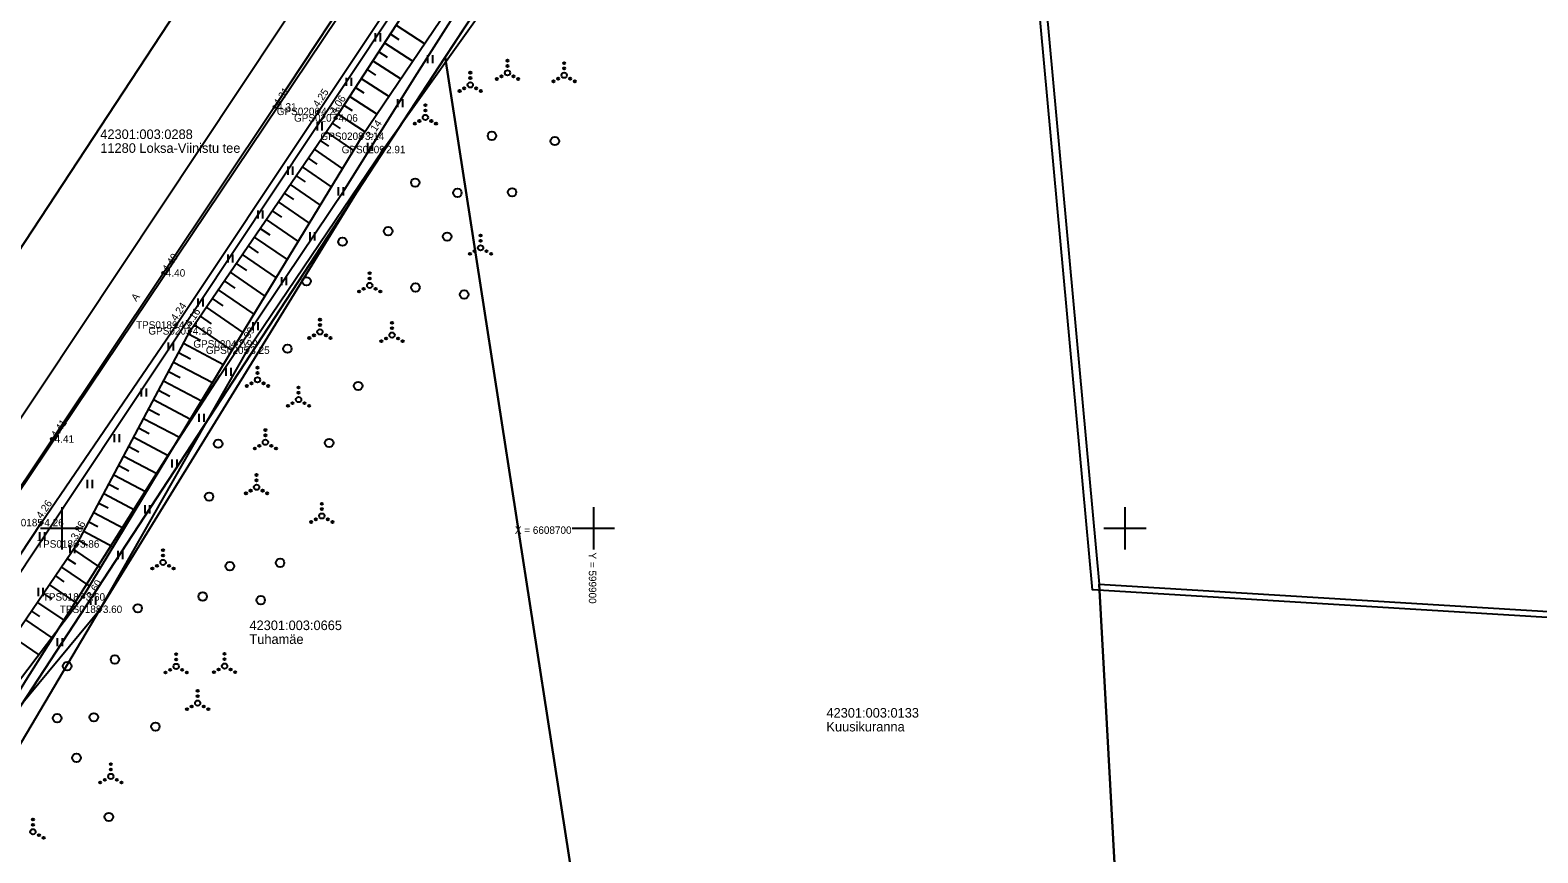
# Model space of a CAD drawing. Extents: x 597961 to 601397, y 6602961 to 6613501.
# Drawn here: x 599847 to 599988.8, y 6608669.5 to 6608746.8 of the extents above; entities that cross this region are included whole.
import ezdxf

# ---------------------------------------------------------------- set-up
doc = ezdxf.new("R2010")
doc.units = 0
for name, color, linetype in [('HALJASTUS', 7, 'Continuous'), ('KORGUS-EH2000', 7, 'Continuous'), ('MOOTKORG-EH2000', 7, 'Continuous'), ('MOOTMPUNKT', 7, 'Continuous'), ('MOOTNR', 7, 'Continuous'), ('MOOTPIIR', 7, 'Continuous'), ('MPKAABEL', 7, 'Continuous'), ('PIIR', 7, 'Continuous'), ('RELJEEF', 7, 'Continuous'), ('TEE', 7, 'Continuous'), ('Tee Kõrvalmaantee Püsikate', 7, 'Continuous'), ('Tee Täitmata', 7, 'Continuous'), ('VORK', 7, 'Continuous')]:
    doc.layers.add(name, color=color, linetype=linetype)

msp = doc.modelspace()

# ---------------------------------------------------------------- linework, layer by layer
at = {"layer": 'HALJASTUS'}
for p, q in [((599879.49, 6608746.55), (599879.49, 6608745.79)), ((599879.94, 6608746.55), (599879.94, 6608745.79)), ((599884.41, 6608744.49), (599884.41, 6608743.73)), ((599884.87, 6608744.49), (599884.87, 6608743.73)), ((599876.75, 6608742.36), (599876.75, 6608741.6)), ((599877.21, 6608742.36), (599877.21, 6608741.6)), ((599881.58, 6608740.37), (599881.58, 6608739.61)), ((599882.03, 6608740.37), (599882.03, 6608739.61)), ((599874.02, 6608738.18), (599874.02, 6608737.42)), ((599874.47, 6608738.18), (599874.47, 6608737.42)), ((599878.74, 6608736.25), (599878.74, 6608735.49)), ((599879.2, 6608736.25), (599879.2, 6608735.49)), ((599871.25, 6608734.01), (599871.25, 6608733.25)), ((599871.71, 6608734.01), (599871.71, 6608733.25)), ((599876, 6608732.07), (599876, 6608731.31)), ((599876.46, 6608732.07), (599876.46, 6608731.31)), ((599868.43, 6608729.88), (599868.43, 6608729.12)), ((599868.89, 6608729.88), (599868.89, 6608729.12)), ((599873.33, 6608727.84), (599873.33, 6608727.08)), ((599873.78, 6608727.84), (599873.78, 6608727.08)), ((599865.62, 6608725.75), (599865.62, 6608724.99)), ((599866.07, 6608725.75), (599866.07, 6608724.99)), ((599870.65, 6608723.62), (599870.65, 6608722.86)), ((599871.11, 6608723.62), (599871.11, 6608722.86)), ((599862.8, 6608721.62), (599862.8, 6608720.86)), ((599863.26, 6608721.62), (599863.26, 6608720.86)), ((599867.98, 6608719.39), (599867.98, 6608718.63)), ((599868.43, 6608719.39), (599868.43, 6608718.63)), ((599860.02, 6608717.47), (599860.02, 6608716.71)), ((599860.48, 6608717.47), (599860.48, 6608716.71)), ((599865.43, 6608715.09), (599865.43, 6608714.33)), ((599865.89, 6608715.09), (599865.89, 6608714.33)), ((599857.48, 6608713.16), (599857.48, 6608712.4)), ((599857.93, 6608713.16), (599857.93, 6608712.4)), ((599862.9, 6608710.78), (599862.9, 6608710.02)), ((599863.36, 6608710.78), (599863.36, 6608710.02)), ((599854.93, 6608708.86), (599854.93, 6608708.1)), ((599855.39, 6608708.86), (599855.39, 6608708.1)), ((599860.35, 6608706.48), (599860.35, 6608705.72)), ((599860.81, 6608706.48), (599860.81, 6608705.72)), ((599852.39, 6608704.55), (599852.39, 6608703.79)), ((599852.85, 6608704.55), (599852.85, 6608703.79)), ((599857.81, 6608702.18), (599857.81, 6608701.41)), ((599858.26, 6608702.18), (599858.26, 6608701.41)), ((599847.91, 6608699.65), (599847.91, 6608698.89)), ((599848.37, 6608699.65), (599848.37, 6608698.89)), ((599850.75, 6608698.41), (599850.75, 6608697.65)), ((599851.2, 6608698.41), (599851.2, 6608697.65)), ((599855.26, 6608697.87), (599855.26, 6608697.11)), ((599855.71, 6608697.87), (599855.71, 6608697.11)), ((599847.77, 6608694.39), (599847.77, 6608693.63)), ((599848.23, 6608694.39), (599848.23, 6608693.63)), ((599852.71, 6608693.57), (599852.71, 6608692.81)), ((599853.17, 6608693.57), (599853.17, 6608692.81)), ((599849.58, 6608689.67), (599849.58, 6608688.91)), ((599850.03, 6608689.67), (599850.03, 6608688.91))]:
    msp.add_line(p, q, dxfattribs=at)
msp.add_lwpolyline([(599840.04, 6608665.75), (599843.23, 6608674.91), (599844.96, 6608681.95), (599853.6, 6608692.39), (599867.47, 6608716.75), (599880.24, 6608735.62), (599894.9, 6608756.22), (599910.84, 6608779.13), (599918.77, 6608792.66), (599928.93, 6608805.49), (599932.52, 6608815.94), (599934.35, 6608823.99), (599937.89, 6608823.39)], dxfattribs=at)
for centre, radius in [((599888.42, 6608742.85), 0.1), ((599891.92, 6608742.83), 0.25), ((599891.92, 6608743.98), 0.1), ((599891.92, 6608743.48), 0.1), ((599897.25, 6608743.75), 0.1), ((599897.25, 6608743.25), 0.1), ((599887.85, 6608741.38), 0.1), ((599888.42, 6608741.7), 0.25), ((599888.42, 6608742.35), 0.1), ((599888.98, 6608741.38), 0.1), ((599890.92, 6608742.25), 0.1), ((599891.36, 6608742.5), 0.1), ((599892.49, 6608742.5), 0.1), ((599892.92, 6608742.25), 0.1), ((599896.25, 6608742.03), 0.1), ((599896.68, 6608742.28), 0.1), ((599897.25, 6608742.6), 0.25), ((599897.81, 6608742.28), 0.1), ((599898.25, 6608742.03), 0.1), ((599887.42, 6608741.13), 0.1), ((599889.42, 6608741.13), 0.1), ((599884.2, 6608738.64), 0.25), ((599884.2, 6608739.79), 0.1), ((599884.2, 6608739.29), 0.1), ((599883.2, 6608738.06), 0.1), ((599883.63, 6608738.31), 0.1), ((599884.76, 6608738.31), 0.1), ((599885.2, 6608738.06), 0.1), ((599890.46, 6608736.91), 0.4), ((599896.37, 6608736.42), 0.4), ((599883.25, 6608732.51), 0.4), ((599887.21, 6608731.55), 0.4), ((599892.35, 6608731.6), 0.4), ((599876.41, 6608726.95), 0.4), ((599880.7, 6608727.95), 0.4), ((599886.24, 6608727.43), 0.4), ((599889.39, 6608727.53), 0.1), ((599888.39, 6608725.81), 0.1), ((599888.82, 6608726.06), 0.1), ((599889.39, 6608726.38), 0.25), ((599889.39, 6608727.03), 0.1), ((599889.95, 6608726.06), 0.1), ((599890.39, 6608725.81), 0.1), ((599873.02, 6608723.23), 0.4), ((599878.96, 6608722.84), 0.25), ((599878.96, 6608723.99), 0.1), ((599878.96, 6608723.49), 0.1), ((599883.26, 6608722.65), 0.4), ((599877.96, 6608722.27), 0.1), ((599878.39, 6608722.52), 0.1), ((599879.52, 6608722.52), 0.1), ((599879.96, 6608722.27), 0.1), ((599887.84, 6608721.99), 0.4), ((599874.28, 6608719.62), 0.1), ((599874.28, 6608719.12), 0.1), ((599881.06, 6608719.32), 0.1), ((599881.06, 6608718.82), 0.1), ((599873.28, 6608717.9), 0.1), ((599873.72, 6608718.15), 0.1), ((599874.28, 6608718.47), 0.25), ((599874.85, 6608718.15), 0.1), ((599875.28, 6608717.9), 0.1), ((599880.06, 6608717.6), 0.1), ((599880.5, 6608717.85), 0.1), ((599881.06, 6608718.17), 0.25), ((599881.63, 6608717.85), 0.1), ((599882.06, 6608717.6), 0.1), ((599871.22, 6608716.89), 0.4), ((599868.41, 6608715.11), 0.1), ((599868.41, 6608714.61), 0.1), ((599867.41, 6608713.38), 0.1), ((599867.85, 6608713.63), 0.1), ((599868.41, 6608713.96), 0.25), ((599868.98, 6608713.63), 0.1), ((599869.41, 6608713.38), 0.1), ((599872.27, 6608713.25), 0.1), ((599877.88, 6608713.39), 0.4), ((599871.7, 6608711.77), 0.1), ((599872.27, 6608712.1), 0.25), ((599872.27, 6608712.75), 0.1), ((599872.83, 6608711.77), 0.1), ((599871.27, 6608711.52), 0.1), ((599873.27, 6608711.52), 0.1), ((599869.15, 6608709.24), 0.1), ((599864.71, 6608707.96), 0.4), ((599868.15, 6608707.51), 0.1), ((599868.58, 6608707.76), 0.1), ((599869.15, 6608708.09), 0.25), ((599869.15, 6608708.74), 0.1), ((599869.71, 6608707.76), 0.1), ((599870.15, 6608707.51), 0.1), ((599875.14, 6608708.03), 0.4), ((599868.32, 6608705.01), 0.1), ((599868.32, 6608704.51), 0.1), ((599863.85, 6608702.98), 0.4), ((599867.32, 6608703.29), 0.1), ((599867.76, 6608703.54), 0.1), ((599868.32, 6608703.86), 0.25), ((599868.89, 6608703.54), 0.1), ((599869.32, 6608703.29), 0.1), ((599874.46, 6608702.31), 0.1), ((599874.46, 6608701.81), 0.1), ((599873.46, 6608700.59), 0.1), ((599873.89, 6608700.84), 0.1), ((599874.46, 6608701.16), 0.25), ((599875.02, 6608700.84), 0.1), ((599875.46, 6608700.59), 0.1), ((599859.52, 6608697.95), 0.1), ((599859.52, 6608697.45), 0.1), ((599858.52, 6608696.22), 0.1), ((599858.96, 6608696.47), 0.1), ((599859.52, 6608696.8), 0.25), ((599860.09, 6608696.47), 0.1), ((599860.52, 6608696.22), 0.1), ((599865.81, 6608696.44), 0.4), ((599870.53, 6608696.76), 0.4), ((599863.25, 6608693.59), 0.4), ((599868.71, 6608693.24), 0.4), ((599857.14, 6608692.48), 0.4), ((599855, 6608687.67), 0.4), ((599860.76, 6608688.17), 0.1), ((599860.76, 6608687.67), 0.1), ((599865.31, 6608688.2), 0.1), ((599865.31, 6608687.7), 0.1), ((599850.51, 6608687.04), 0.4), ((599859.76, 6608686.44), 0.1), ((599860.19, 6608686.69), 0.1), ((599860.76, 6608687.02), 0.25), ((599861.32, 6608686.69), 0.1), ((599861.76, 6608686.44), 0.1), ((599864.31, 6608686.47), 0.1), ((599864.75, 6608686.72), 0.1), ((599865.31, 6608687.05), 0.25), ((599865.88, 6608686.72), 0.1), ((599866.31, 6608686.47), 0.1), ((599862.78, 6608684.72), 0.1), ((599862.22, 6608683.25), 0.1), ((599862.78, 6608683.57), 0.25), ((599862.78, 6608684.22), 0.1), ((599863.35, 6608683.25), 0.1), ((599849.56, 6608682.15), 0.4), ((599853.01, 6608682.23), 0.4), ((599861.78, 6608683), 0.1), ((599863.78, 6608683), 0.1), ((599858.8, 6608681.35), 0.4), ((599851.38, 6608678.41), 0.4), ((599854.61, 6608677.82), 0.1), ((599854.05, 6608676.35), 0.1), ((599854.61, 6608676.67), 0.25), ((599854.61, 6608677.32), 0.1), ((599855.18, 6608676.35), 0.1), ((599853.61, 6608676.1), 0.1), ((599855.61, 6608676.1), 0.1), ((599847.29, 6608672.62), 0.1), ((599847.29, 6608672.12), 0.1), ((599854.42, 6608672.86), 0.4), ((599847.29, 6608671.47), 0.25), ((599847.85, 6608671.14), 0.1), ((599848.29, 6608670.89), 0.1)]:
    msp.add_circle(centre, radius, dxfattribs=at)
at = {"layer": 'KORGUS-EH2000'}
for centre in [(599870, 6608739.63), (599874.14, 6608739.21), (599875.76, 6608738.59), (599878.25, 6608736.87), (599880.24, 6608735.62), (599859.53, 6608724.02), (599860.76, 6608719.12), (599862.06, 6608718.57), (599866.36, 6608717.34), (599867.47, 6608716.75), (599849.07, 6608708.4), (599848.1, 6608700.54), (599851.45, 6608698.53), (599851.99, 6608693.55), (599853.6, 6608692.39)]:
    msp.add_circle(centre, 0.1, dxfattribs=at)
at = {"layer": 'MOOTMPUNKT'}
for centre in [(599870, 6608739.63), (599874.14, 6608739.21), (599875.76, 6608738.59), (599878.25, 6608736.87), (599880.24, 6608735.62), (599859.53, 6608724.02), (599860.76, 6608719.12), (599862.06, 6608718.57), (599866.36, 6608717.34), (599867.47, 6608716.75), (599849.07, 6608708.4), (599848.1, 6608700.54), (599851.45, 6608698.53), (599851.99, 6608693.55), (599853.6, 6608692.39)]:
    msp.add_circle(centre, 0.1, dxfattribs=at)
at = {"layer": 'MOOTPIIR'}
msp.add_lwpolyline([(599810.37, 6608627.01), (599843.23, 6608674.91), (599853.6, 6608692.39), (599880.24, 6608735.62), (599894.9, 6608756.22), (599910.84, 6608779.13), (599928.93, 6608805.49), (599935.79, 6608819.2), (599936.19, 6608824.76), (599927.29, 6608830.3), (599919.48, 6608816.8), (599911.67, 6608803.31), (599888.26, 6608767.26), (599870, 6608739.63), (599838.7, 6608692.79), (599817.68, 6608661.57)], dxfattribs=at)
at = {"layer": 'MPKAABEL'}
msp.add_lwpolyline([(599833.16, 6608664.95), (599839.76, 6608674.49), (599846.63, 6608685.7), (599852.92, 6608695.67), (599859.86, 6608706.62), (599864.89, 6608714.39), (599871.03, 6608723.6), (599876.62, 6608731.9), (599883.44, 6608742.77), (599889.53, 6608752.39), (599895.65, 6608761.17), (599900.8, 6608768.87), (599907.3, 6608778.25), (599914.42, 6608789.11), (599920.72, 6608798.93), (599927.52, 6608809.51), (599934.42, 6608819.43), (599934.81, 6608819.9), (599941.02, 6608820.09)], dxfattribs=at)
at = {"layer": 'PIIR'}
for points in [[(599969.86, 6609161.58), (599986.1, 6609096.19), (599988.73, 6609072.76), (599993.79, 6608989.11), (599988.19, 6608952.59), (599980.47, 6608926.3), (599963.87, 6608880.76), (599960.53, 6608880.54), (599932.44, 6608820.83), (599935.43, 6608819.59), (599886.06, 6608744.32), (599817.31, 6608639.31), (599788.83, 6608594.82), (599736.72, 6608518.91), (599698.98, 6608463.34), (599658.83, 6608402.26), (599612.22, 6608336.62), (599596.53, 6608316.41)], [(599601.14, 6608363.9), (599752.04, 6608586.7), (599810.31, 6608671.87), (599880.68, 6608778.91), (599912.29, 6608830.77), (599945.09, 6608902.88), (599964.8, 6608958.29), (599969.67, 6608990.21), (599967.2, 6609031.05), (599971.87, 6609030.98), (599968.61, 6609065.48), (599963.93, 6609098.32), (599959.83, 6609118.08), (599955.43, 6609135.53)]]:
    msp.add_lwpolyline(points, dxfattribs=at)
for points in [[(599935.43, 6608819.59), (599932.44, 6608820.83), (599960.22, 6608879.93), (600027.27, 6608885.37), (600028.46, 6608873.64), (600035.77, 6608799.57), (600047.98, 6608768.76), (600055.3, 6608735.55), (600065.98, 6608686.96), (599946.95, 6608694.21)], [(599886.06, 6608744.32), (599936.05, 6608820.15), (599947.56, 6608694.74), (599950.92, 6608633.67), (600075.11, 6608670.57), (600095.81, 6608614.74), (600055.37, 6608595.41), (599986.13, 6608559.86), (599952.7, 6608565.75), (599912.64, 6608572.78)], [(599886.06, 6608744.32), (599912.64, 6608572.78), (599828.73, 6608587.98), (599817.31, 6608639.31)], [(599947.56, 6608694.74), (600066.58, 6608687.52), (600075.11, 6608670.57), (599950.92, 6608633.67)]]:
    msp.add_lwpolyline(points, close=True, dxfattribs=at)
at = {"layer": 'RELJEEF'}
for p, q in [((599881.45, 6608747.33), (599884.14, 6608745.57)), ((599880.9, 6608746.49), (599881.7, 6608745.97)), ((599879.81, 6608744.81), (599880.6, 6608744.3)), ((599880.36, 6608745.65), (599883.02, 6608743.92)), ((599878.72, 6608743.14), (599879.5, 6608742.62)), ((599879.26, 6608743.97), (599881.9, 6608742.26)), ((599878.17, 6608742.3), (599880.78, 6608740.6)), ((599877.08, 6608740.62), (599879.65, 6608738.95)), ((599877.63, 6608741.46), (599878.4, 6608740.95)), ((599875.99, 6608738.95), (599878.53, 6608737.29)), ((599876.54, 6608739.78), (599877.3, 6608739.28)), ((599874.87, 6608737.29), (599877.44, 6608735.53)), ((599875.43, 6608738.11), (599876.19, 6608737.6)), ((599874.3, 6608736.46), (599875.09, 6608735.93)), ((599873.18, 6608734.81), (599873.98, 6608734.26)), ((599873.74, 6608735.64), (599876.39, 6608733.82)), ((599872.05, 6608733.16), (599872.88, 6608732.59)), ((599872.61, 6608733.99), (599875.35, 6608732.11)), ((599871.48, 6608732.34), (599874.31, 6608730.4)), ((599870.35, 6608730.69), (599873.27, 6608728.69)), ((599870.92, 6608731.51), (599871.78, 6608730.92)), ((599869.22, 6608729.04), (599872.23, 6608726.98)), ((599869.79, 6608729.86), (599870.68, 6608729.25)), ((599868.09, 6608727.39), (599871.19, 6608725.27)), ((599868.66, 6608728.21), (599869.57, 6608727.59)), ((599867.53, 6608726.56), (599868.47, 6608725.92)), ((599866.4, 6608724.91), (599867.37, 6608724.25)), ((599866.96, 6608725.74), (599870.15, 6608723.56)), ((599865.27, 6608723.26), (599866.26, 6608722.58)), ((599865.83, 6608724.09), (599869.11, 6608721.84)), ((599864.7, 6608722.44), (599868.07, 6608720.13)), ((599863.57, 6608720.79), (599867.02, 6608718.42)), ((599864.14, 6608721.61), (599865.16, 6608720.91)), ((599862.44, 6608719.14), (599865.99, 6608716.71)), ((599863.01, 6608719.96), (599864.06, 6608719.24)), ((599861.44, 6608717.41), (599865.2, 6608715.42)), ((599861.91, 6608718.29), (599863.05, 6608717.69)), ((599860.97, 6608716.52), (599862.09, 6608715.93)), ((599860.04, 6608714.76), (599861.12, 6608714.18)), ((599860.51, 6608715.64), (599864.17, 6608713.7)), ((599859.57, 6608713.87), (599863.13, 6608711.99)), ((599858.63, 6608712.1), (599862.09, 6608710.27)), ((599859.1, 6608712.99), (599860.15, 6608712.43)), ((599857.7, 6608710.34), (599861.06, 6608708.56)), ((599858.17, 6608711.22), (599859.19, 6608710.68)), ((599857.23, 6608709.45), (599858.22, 6608708.93)), ((599856.29, 6608707.69), (599857.26, 6608707.18)), ((599856.76, 6608708.57), (599860.02, 6608706.84)), ((599855.83, 6608706.8), (599858.99, 6608705.13)), ((599854.89, 6608705.03), (599857.95, 6608703.42)), ((599855.36, 6608705.92), (599856.29, 6608705.42)), ((599853.95, 6608703.27), (599856.91, 6608701.7)), ((599854.42, 6608704.15), (599855.33, 6608703.67)), ((599853.49, 6608702.38), (599854.36, 6608701.92)), ((599852.55, 6608700.62), (599853.39, 6608700.17)), ((599853.02, 6608701.5), (599855.88, 6608699.99)), ((599852.08, 6608699.73), (599854.84, 6608698.27)), ((599851.09, 6608698), (599853.63, 6608696.27)), ((599851.62, 6608698.85), (599852.43, 6608698.42)), ((599849.96, 6608696.35), (599852.59, 6608694.55)), ((599850.52, 6608697.17), (599851.3, 6608696.65)), ((599848.83, 6608694.7), (599851.48, 6608692.89)), ((599849.4, 6608695.52), (599850.2, 6608694.97)), ((599848.27, 6608693.87), (599849.05, 6608693.34)), ((599847.15, 6608692.22), (599847.9, 6608691.7)), ((599847.71, 6608693.04), (599850.27, 6608691.3)), ((599846.58, 6608691.39), (599849.06, 6608689.7)), ((599845.46, 6608689.74), (599847.84, 6608688.11))]:
    msp.add_line(p, q, dxfattribs=at)
for points in [[(599801.93, 6608592.21), (599793.21, 6608594.27), (599789.12, 6608596.04), (599787.11, 6608597.94), (599787.68, 6608601.11), (599788.19, 6608604.39), (599791.96, 6608612.22), (599804.96, 6608633.14), (599818.08, 6608652.83), (599831.19, 6608665.92), (599841.49, 6608683.92), (599851.45, 6608698.53), (599862.06, 6608718.57), (599875.76, 6608738.59), (599889.36, 6608759.49), (599903.81, 6608781.08), (599913.6, 6608795.74), (599921.41, 6608809.25), (599932.36, 6608821.25), (599934.46, 6608821.12), (599936.81, 6608820.86)], [(599937.14, 6608819.45), (599934.76, 6608819.68), (599933.04, 6608818.51), (599925.29, 6608807.98), (599917.54, 6608793.77), (599908.88, 6608779.99), (599892.34, 6608757.7), (599878.25, 6608736.87), (599866.36, 6608717.34), (599851.99, 6608693.55), (599843.35, 6608682.22), (599833.33, 6608665.8), (599822.29, 6608650.45), (599809.51, 6608629.74), (599794.31, 6608608.06), (599789.81, 6608601.01), (599790.21, 6608598.05), (599793.48, 6608595.01), (599801.93, 6608592.21)]]:
    msp.add_lwpolyline(points, dxfattribs=at)
at = {"layer": 'TEE'}
msp.add_lwpolyline([(599817.05, 6608653.62), (599838.86, 6608686.62), (599848.1, 6608700.54), (599860.76, 6608719.12), (599874.14, 6608739.21), (599888.04, 6608760.08), (599902.52, 6608781.93), (599911.34, 6608796.32), (599920.35, 6608810.81), (599927.04, 6608822.73), (599928.64, 6608823.67), (599930.63, 6608825.26), (599932.44, 6608825.46), (599934.85, 6608825.27)], dxfattribs=at)
at = {"layer": 'Tee Kõrvalmaantee Püsikate'}
msp.add_lwpolyline([(599775.82, 6608599.07), (599881.42, 6608756.23), (599913.89, 6608807.23), (599927.14, 6608830.94)], dxfattribs=at)
at = {"layer": 'Tee Täitmata'}
for points in [[(599985.08, 6609026.65), (599985.7, 6609017.22), (599985.75, 6608989.48), (599980.4, 6608954.49), (599955.96, 6608882.38), (599939.35, 6608844.59), (599930.77, 6608829.25), (599917.31, 6608805.18), (599884.36, 6608753.43), (599783.51, 6608601.74), (599784.26, 6608599.04), (599785.91, 6608596.93), (599785.24, 6608595.09), (599784.09, 6608592.93), (599780.44, 6608592.76), (599776, 6608590.45), (599764.4, 6608573.01), (599697.78, 6608476.67), (599676.09, 6608443.88), (599648.23, 6608402.62), (599634.95, 6608384.09), (599593.81, 6608326.71)], [(599587.5, 6608331.63), (599611.35, 6608364.32), (599640.66, 6608405.62), (599669.11, 6608447.83), (599690.91, 6608480.8), (599751.02, 6608567.73), (599757.78, 6608577.51), (599878.06, 6608758.41), (599910.43, 6608809.28), (599932.18, 6608848.15), (599948.5, 6608885.28), (599972.6, 6608956.39), (599977.71, 6608989.84), (599977.31, 6609016.83), (599976.66, 6609026.26)]]:
    msp.add_lwpolyline(points, dxfattribs=at)
at = {"layer": 'VORK'}
for p, q in [((599850, 6608702), (599850, 6608698)), ((599900, 6608702), (599900, 6608698)), ((599950, 6608702), (599950, 6608698)), ((599848, 6608700), (599852, 6608700)), ((599898, 6608700), (599902, 6608700)), ((599948, 6608700), (599952, 6608700))]:
    msp.add_line(p, q, dxfattribs=at)

# ---------------------------------------------------------------- texts
at = {"layer": 'KORGUS-EH2000'}
for s, rotation, p in [(' 4.31', 56.1681, (599870.29, 6608739.43)), (' 4.25', 56.3327, (599873.99, 6608739.31)), (' 4.06', 56.9428, (599875.62, 6608738.69)), (' 3.14', 55.9165, (599878.97, 6608736.38)), (' 4.40', 56.1681, (599859.82, 6608723.82)), (' 4.24', 56.3561, (599860.62, 6608719.21)), (' 4.16', 55.607, (599861.91, 6608718.67)), (' 2.99', 58.6821, (599867.11, 6608716.88)), (' 4.41', 56.1681, (599849.36, 6608708.21)), (' 4.26', 55.7236, (599847.96, 6608700.64)), (' 3.86', 62.1035, (599851.29, 6608698.62)), (' 3.60', 58.8479, (599852.74, 6608693.1))]:
    msp.add_text(s, height=0.7, rotation=rotation, dxfattribs=at).set_placement(p)
for s, p in [(' 2.91', (599880.24, 6608735.27)), (' 3.25', (599867.47, 6608716.4)), (' 3.60', (599853.6, 6608692.04))]:
    msp.add_text(s, height=0.7, dxfattribs=at).set_placement(p)
at = {"layer": 'MOOTKORG-EH2000'}
for s, p in [(' 4.31', (599870, 6608739.28)), (' 4.25', (599874.14, 6608738.86)), (' 4.06', (599875.76, 6608738.24)), (' 3.14', (599878.25, 6608736.52)), (' 2.91', (599880.24, 6608735.27)), (' 4.40', (599859.53, 6608723.67)), (' 4.24', (599860.76, 6608718.77)), (' 4.16', (599862.06, 6608718.22)), (' 2.99', (599866.36, 6608716.99)), (' 3.25', (599867.47, 6608716.4)), (' 4.41', (599849.07, 6608708.05)), (' 4.26', (599848.1, 6608700.19)), (' 3.86', (599851.45, 6608698.18)), (' 3.60', (599851.99, 6608693.2)), (' 3.60', (599853.6, 6608692.04))]:
    msp.add_text(s, height=0.7, dxfattribs=at).set_placement(p)
at = {"layer": 'MOOTNR'}
for s, p in [('GPS0206 ', (599870.22, 6608738.86)), ('GPS0207 ', (599871.84, 6608738.24)), ('GPS0208 ', (599874.33, 6608736.52)), ('GPS0209 ', (599876.32, 6608735.27)), ('TPS0189 ', (599856.98, 6608718.77)), ('GPS0203 ', (599858.14, 6608718.22)), ('GPS0204 ', (599862.37, 6608716.99)), ('GPS0205 ', (599863.55, 6608716.4)), ('TPS0185 ', (599844.32, 6608700.19)), ('TPS0186 ', (599847.67, 6608698.18)), ('TPS0187 ', (599848.21, 6608693.2)), ('TPS0188 ', (599849.82, 6608692.04))]:
    msp.add_text(s, height=0.7, dxfattribs=at).set_placement(p)
at = {"layer": 'PIIR'}
for s, p in [('42301:003:0288', (599853.62, 6608736.61)), ('11280 Loksa-Viinistu tee', (599853.62, 6608735.31)), ('42301:003:0665', (599867.65, 6608690.43)), ('Tuhamäe', (599867.65, 6608689.13)), ('42301:003:0133', (599921.92, 6608682.2)), ('Kuusikuranna', (599921.92, 6608680.9))]:
    msp.add_text(s, height=0.9, dxfattribs=at).set_placement(p)
at = {"layer": 'TEE'}
msp.add_text('A', height=0.7, rotation=51.4712, dxfattribs=at).set_placement((599857, 6608721.28))
at = {"layer": 'VORK'}
msp.add_text('X = 6608700', height=0.7, dxfattribs=at).set_placement((599892.61, 6608699.48))
msp.add_text('Y = 599900 ', height=0.7, rotation=270, dxfattribs=at).set_placement((599899.57, 6608697.73))

doc.saveas('drawing.dxf')
